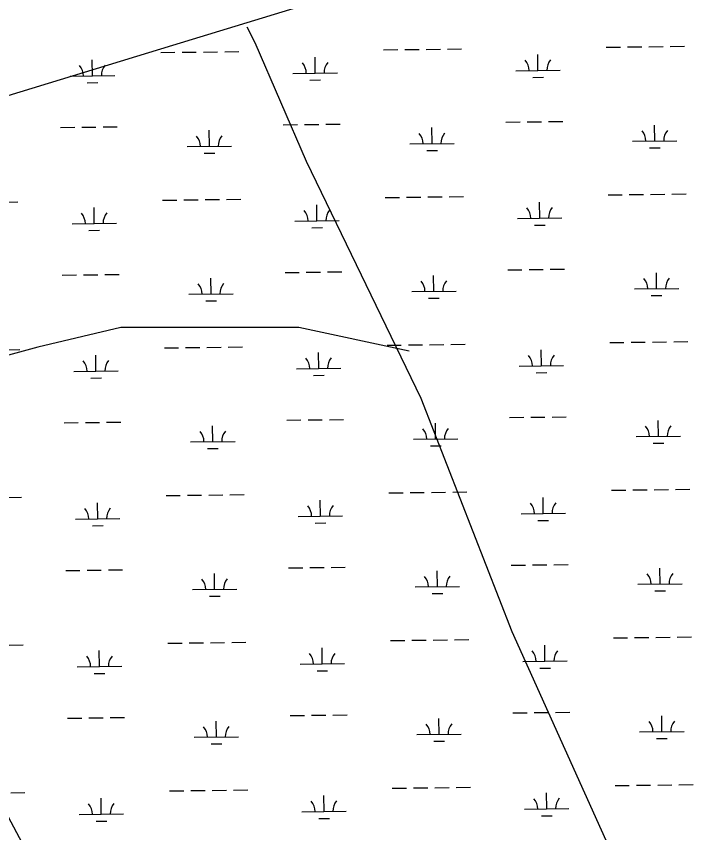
# Model space of a CAD drawing. Extents: x 3694830 to 3732949, y 415201 to 440970.
# Drawn here: x 3721433 to 3722984, y 427603 to 429442 of the extents above; entities that cross this region are included whole.
import ezdxf

# ---------------------------------------------------------------- set-up
doc = ezdxf.new("R2010")
doc.units = 0
doc.layers.add('V-TOPO-SHOR', color=7, linetype='Continuous')
doc.layers.add('V-WETL-SWMP', color=7, linetype='Continuous')

msp = doc.modelspace()

# ---------------------------------------------------------------- linework, layer by layer
at = {"layer": 'V-TOPO-SHOR'}
for points in [[(3719479, 428664.6), (3719807.4, 428770.4), (3720249.2, 428904.6), (3720619.4, 429020.9), (3720963.9, 429125.6), (3721387.5, 429255.6), (3721786.5, 429377.1), (3722155.6, 429490.2), (3722583.5, 429617), (3723097, 429782), (3723504.6, 429901.4), (3723860.8, 430004.9), (3723881.1, 430012.3), (3723910, 430024), (3723945.4, 430041)], [(3722915.4, 427245.4), (3722550.4, 428055.5), (3722345.7, 428580.7), (3722087.5, 429114.9), (3721971.8, 429382), (3721954, 429417.6)], [(3722319, 428687.6), (3722069.7, 428741), (3721669.1, 428741), (3721482.1, 428696.5), (3721286.3, 428643.1), (3721099.3, 428598.5), (3720583, 428402.7), (3720075.5, 428233.5), (3719407.8, 428011), (3718909.3, 427841.8)], [(3721473.2, 427530.2), (3721402, 427663.8), (3721375.3, 427743.9), (3721313, 427886.3), (3721277.4, 428002.1), (3721241.8, 428108.9), (3721188.4, 428242.4), (3721143.8, 428384.9), (3721108.2, 428465), (3721063.7, 428562.9), (3721054.8, 428589.6)]]:
    msp.add_lwpolyline(points, dxfattribs=at)
at = {"layer": 'V-WETL-SWMP'}
for p, q in [((3722810.8, 429372.9), (3722842.8, 429373.3)), ((3722858.8, 429373.5), (3722890.8, 429373.9)), ((3722906.8, 429374.1), (3722938.8, 429374.5)), ((3721759, 429360.4), (3721791, 429360.8)), ((3721807, 429361), (3721839, 429361.3)), ((3721855, 429361.5), (3721887, 429361.9)), ((3721903, 429362.1), (3721935, 429362.5)), ((3722260.9, 429366.4), (3722292.9, 429366.8)), ((3722308.9, 429367), (3722340.9, 429367.3)), ((3722356.9, 429367.5), (3722388.9, 429367.9)), ((3722404.9, 429368.1), (3722436.9, 429368.5)), ((3722608.8, 429319.8), (3722608.4, 429355.8)), ((3722762.8, 429372.4), (3722794.8, 429372.7)), ((3721605.1, 429307.8), (3721604.6, 429343.8)), ((3722106.9, 429313.8), (3722106.5, 429349.8)), ((3722558.8, 429319.2), (3722658.8, 429320.4)), ((3721555.1, 429307.2), (3721655.1, 429308.4)), ((3722056.9, 429313.2), (3722156.9, 429314.4)), ((3722597, 429304.2), (3722621, 429304.5)), ((3721593.2, 429292.2), (3721617.2, 429292.5)), ((3722095.1, 429298.2), (3722119.1, 429298.5)), ((3721533, 429191.5), (3721565, 429191.9)), ((3721581, 429192.1), (3721613, 429192.5)), ((3721629, 429192.7), (3721661, 429193)), ((3722034.9, 429197.5), (3722066.9, 429197.9)), ((3722082.9, 429198.1), (3722114.9, 429198.5)), ((3722130.9, 429198.6), (3722162.9, 429199)), ((3722370.3, 429155.1), (3722369.9, 429191.1)), ((3722536.8, 429203.5), (3722568.8, 429203.9)), ((3722584.8, 429204.1), (3722616.8, 429204.4)), ((3722632.8, 429204.6), (3722664.8, 429205)), ((3722872.2, 429161.1), (3722871.7, 429197)), ((3721868.4, 429149.1), (3721868, 429185.1)), ((3722320.3, 429154.5), (3722420.3, 429155.7)), ((3722822.2, 429160.5), (3722922.1, 429161.6)), ((3721818.4, 429148.5), (3721918.4, 429149.7)), ((3722358.5, 429139.5), (3722382.5, 429139.8)), ((3722860.3, 429145.5), (3722884.3, 429145.8)), ((3721856.6, 429133.5), (3721880.6, 429133.8)), ((3721405.1, 429023.5), (3721437.1, 429023.9)), ((3721763, 429027.7), (3721795, 429028.1)), ((3721811, 429028.3), (3721843, 429028.7)), ((3721859, 429028.9), (3721891, 429029.3)), ((3721907, 429029.5), (3721939, 429029.8)), ((3722264.9, 429033.7), (3722296.9, 429034.1)), ((3722312.9, 429034.3), (3722344.9, 429034.7)), ((3722360.9, 429034.9), (3722392.9, 429035.3)), ((3722408.9, 429035.4), (3722440.9, 429035.8)), ((3722766.7, 429039.7), (3722798.7, 429040.1)), ((3722814.7, 429040.3), (3722846.7, 429040.7)), ((3722862.7, 429040.9), (3722894.7, 429041.2)), ((3722910.7, 429041.4), (3722942.7, 429041.8)), ((3721609, 428975.2), (3721608.6, 429011.2)), ((3722110.9, 428981.1), (3722110.5, 429017.1)), ((3722612.8, 428987.1), (3722612.3, 429023.1)), ((3722562.8, 428986.5), (3722662.8, 428987.7)), ((3721559, 428974.6), (3721659, 428975.8)), ((3722060.9, 428980.5), (3722160.9, 428981.7)), ((3722601, 428971.6), (3722625, 428971.8)), ((3721597.2, 428959.6), (3721621.2, 428959.9)), ((3722099.1, 428965.6), (3722123.1, 428965.9)), ((3721537, 428858.9), (3721569, 428859.2)), ((3721585, 428859.4), (3721617, 428859.8)), ((3721633, 428860), (3721665, 428860.4)), ((3722038.9, 428864.8), (3722070.9, 428865.2)), ((3722086.9, 428865.4), (3722118.9, 428865.8)), ((3722134.9, 428866), (3722166.9, 428866.4)), ((3722374.2, 428822.4), (3722373.8, 428858.4)), ((3722540.7, 428870.8), (3722572.7, 428871.2)), ((3722588.7, 428871.4), (3722620.7, 428871.8)), ((3722636.7, 428872), (3722668.7, 428872.4)), ((3722876.1, 428828.4), (3722875.7, 428864.4)), ((3721872.4, 428816.4), (3721871.9, 428852.4)), ((3722324.3, 428821.8), (3722424.2, 428823)), ((3722826.1, 428827.8), (3722926.1, 428829)), ((3721822.4, 428815.8), (3721922.4, 428817)), ((3722362.4, 428806.8), (3722386.4, 428807.1)), ((3722864.3, 428812.8), (3722888.3, 428813.1)), ((3721860.6, 428800.9), (3721884.6, 428801.1)), ((3721767, 428695.1), (3721799, 428695.5)), ((3721815, 428695.7), (3721847, 428696)), ((3721863, 428696.2), (3721895, 428696.6)), ((3721911, 428696.8), (3721943, 428697.2)), ((3722268.8, 428701.1), (3722300.8, 428701.5)), ((3722316.8, 428701.6), (3722348.8, 428702)), ((3722364.8, 428702.2), (3722396.8, 428702.6)), ((3722412.8, 428702.8), (3722444.8, 428703.2)), ((3722770.7, 428707.1), (3722802.7, 428707.4)), ((3722818.7, 428707.6), (3722850.7, 428708)), ((3722866.7, 428708.2), (3722898.7, 428708.6)), ((3722914.7, 428708.8), (3722946.7, 428709.2)), ((3721409.1, 428690.8), (3721441.1, 428691.2)), ((3721613, 428642.5), (3721612.6, 428678.5)), ((3722114.9, 428648.5), (3722114.4, 428684.5)), ((3722616.7, 428654.5), (3722616.3, 428690.5)), ((3721563, 428641.9), (3721663, 428643.1)), ((3722064.9, 428647.9), (3722164.9, 428649.1)), ((3722566.7, 428653.9), (3722666.7, 428655.1)), ((3722604.9, 428638.9), (3722628.9, 428639.2)), ((3721601.2, 428626.9), (3721625.2, 428627.2)), ((3722103.1, 428632.9), (3722127.1, 428633.2)), ((3721589, 428526.8), (3721621, 428527.2)), ((3721637, 428527.4), (3721669, 428527.7)), ((3722042.8, 428532.2), (3722074.8, 428532.6)), ((3722090.8, 428532.8), (3722122.8, 428533.1)), ((3722138.8, 428533.3), (3722170.8, 428533.7)), ((3722544.7, 428538.2), (3722576.7, 428538.6)), ((3722592.7, 428538.8), (3722624.7, 428539.1)), ((3722640.7, 428539.3), (3722672.7, 428539.7)), ((3722880.1, 428495.7), (3722879.7, 428531.7)), ((3721541, 428526.2), (3721573, 428526.6)), ((3721876.3, 428483.8), (3721875.9, 428519.8)), ((3722378.2, 428489.8), (3722377.8, 428525.8)), ((3722328.2, 428489.2), (3722428.2, 428490.4)), ((3722830.1, 428495.2), (3722930.1, 428496.3)), ((3721826.3, 428483.2), (3721926.3, 428484.4)), ((3722366.4, 428474.2), (3722390.4, 428474.5)), ((3722868.3, 428480.2), (3722892.3, 428480.5)), ((3721864.5, 428468.2), (3721888.5, 428468.5)), ((3721770.9, 428362.4), (3721802.9, 428362.8)), ((3721818.9, 428363), (3721850.9, 428363.4)), ((3721866.9, 428363.6), (3721898.9, 428364)), ((3721914.9, 428364.2), (3721946.9, 428364.5)), ((3722272.8, 428368.4), (3722304.8, 428368.8)), ((3722320.8, 428369), (3722352.8, 428369.4)), ((3722368.8, 428369.6), (3722400.8, 428370)), ((3722416.8, 428370.1), (3722448.8, 428370.5)), ((3722774.7, 428374.4), (3722806.7, 428374.8)), ((3722822.7, 428375), (3722854.7, 428375.4)), ((3722870.7, 428375.6), (3722902.7, 428375.9)), ((3722918.7, 428376.1), (3722950.7, 428376.5)), ((3721413.1, 428358.2), (3721445.1, 428358.6)), ((3721617, 428309.9), (3721616.5, 428345.9)), ((3722118.8, 428315.8), (3722118.4, 428351.8)), ((3722620.7, 428321.8), (3722620.3, 428357.8)), ((3721567, 428309.3), (3721667, 428310.5)), ((3722068.8, 428315.2), (3722168.8, 428316.4)), ((3722570.7, 428321.2), (3722670.7, 428322.4)), ((3722608.9, 428306.3), (3722632.9, 428306.5)), ((3721605.1, 428294.3), (3721629.1, 428294.6)), ((3722107, 428300.3), (3722131, 428300.6)), ((3722046.8, 428199.5), (3722078.8, 428199.9)), ((3722094.8, 428200.1), (3722126.8, 428200.5)), ((3722142.8, 428200.7), (3722174.8, 428201.1)), ((3722548.7, 428205.5), (3722580.7, 428205.9)), ((3722596.7, 428206.1), (3722628.7, 428206.5)), ((3722644.7, 428206.7), (3722676.7, 428207.1)), ((3722884.1, 428163.1), (3722883.6, 428199.1)), ((3721544.9, 428193.6), (3721576.9, 428193.9)), ((3721592.9, 428194.1), (3721624.9, 428194.5)), ((3721640.9, 428194.7), (3721672.9, 428195.1)), ((3721880.3, 428151.1), (3721879.9, 428187.1)), ((3722382.2, 428157.1), (3722381.8, 428193.1)), ((3722834.1, 428162.5), (3722934.1, 428163.7)), ((3721830.3, 428150.5), (3721930.3, 428151.7)), ((3722332.2, 428156.5), (3722432.2, 428157.7)), ((3722370.4, 428141.5), (3722394.4, 428141.8)), ((3722872.2, 428147.5), (3722896.2, 428147.8)), ((3721868.5, 428135.6), (3721892.5, 428135.8)), ((3721822.9, 428030.4), (3721854.9, 428030.7)), ((3721870.9, 428030.9), (3721902.9, 428031.3)), ((3721918.9, 428031.5), (3721950.9, 428031.9)), ((3722276.8, 428035.8), (3722308.8, 428036.2)), ((3722324.8, 428036.3), (3722356.8, 428036.7)), ((3722372.8, 428036.9), (3722404.8, 428037.3)), ((3722420.8, 428037.5), (3722452.8, 428037.9)), ((3722778.7, 428041.8), (3722810.6, 428042.1)), ((3722826.6, 428042.3), (3722858.6, 428042.7)), ((3722874.6, 428042.9), (3722906.6, 428043.3)), ((3722922.6, 428043.5), (3722954.6, 428043.9)), ((3721417, 428025.5), (3721449, 428025.9)), ((3721620.9, 427977.2), (3721620.5, 428013.2)), ((3721774.9, 428029.8), (3721806.9, 428030.2)), ((3722122.8, 427983.2), (3722122.4, 428019.2)), ((3722624.7, 427989.2), (3722624.2, 428025.2)), ((3721570.9, 427976.6), (3721670.9, 427977.8)), ((3722072.8, 427982.6), (3722172.8, 427983.8)), ((3722574.7, 427988.6), (3722674.7, 427989.8)), ((3721609.1, 427961.6), (3721633.1, 427961.9)), ((3722111, 427967.6), (3722135, 427967.9)), ((3722612.9, 427973.6), (3722636.9, 427973.9)), ((3722050.8, 427866.9), (3722082.8, 427867.3)), ((3722098.8, 427867.5), (3722130.8, 427867.8)), ((3722146.8, 427868), (3722178.8, 427868.4)), ((3722552.6, 427872.9), (3722584.6, 427873.3)), ((3722600.6, 427873.5), (3722632.6, 427873.8)), ((3722648.6, 427874), (3722680.6, 427874.4)), ((3722888, 427830.4), (3722887.6, 427866.4)), ((3721548.9, 427860.9), (3721580.9, 427861.3)), ((3721596.9, 427861.5), (3721628.9, 427861.9)), ((3721644.9, 427862.1), (3721676.9, 427862.4)), ((3721884.3, 427818.5), (3721883.8, 427854.5)), ((3722386.2, 427824.5), (3722385.7, 427860.5)), ((3722838, 427829.8), (3722938, 427831)), ((3721834.3, 427817.9), (3721934.3, 427819.1)), ((3722336.2, 427823.9), (3722436.1, 427825.1)), ((3722876.2, 427814.9), (3722900.2, 427815.2)), ((3721872.5, 427802.9), (3721896.5, 427803.2)), ((3722374.3, 427808.9), (3722398.3, 427809.2)), ((3722280.7, 427703.1), (3722312.7, 427703.5)), ((3722328.7, 427703.7), (3722360.7, 427704.1)), ((3722376.7, 427704.3), (3722408.7, 427704.6)), ((3722424.7, 427704.8), (3722456.7, 427705.2)), ((3722782.6, 427709.1), (3722814.6, 427709.5)), ((3722830.6, 427709.7), (3722862.6, 427710.1)), ((3722878.6, 427710.3), (3722910.6, 427710.6)), ((3722926.6, 427710.8), (3722958.6, 427711.2)), ((3721421, 427692.9), (3721453, 427693.3)), ((3721778.9, 427697.1), (3721810.9, 427697.5)), ((3721826.9, 427697.7), (3721858.9, 427698.1)), ((3721874.9, 427698.3), (3721906.9, 427698.7)), ((3721922.9, 427698.9), (3721954.9, 427699.2)), ((3722126.8, 427650.5), (3722126.3, 427686.5)), ((3722628.6, 427656.5), (3722628.2, 427692.5)), ((3721624.9, 427644.6), (3721624.5, 427680.6)), ((3721574.9, 427644), (3721674.9, 427645.2)), ((3722076.8, 427649.9), (3722176.8, 427651.1)), ((3722578.6, 427655.9), (3722678.6, 427657.1)), ((3721613.1, 427629), (3721637.1, 427629.3)), ((3722115, 427635), (3722139, 427635.3)), ((3722616.8, 427641), (3722640.8, 427641.2))]:
    msp.add_line(p, q, dxfattribs=at)
for centre, start, end in [((3722051.7, 429313.6), 359.9115, 41.4552), ((3722162.2, 429314.9), 139.9115, 181.4552), ((3722553.6, 429319.6), 359.9115, 41.4552), ((3722664, 429320.9), 139.9115, 181.4552), ((3721549.8, 429307.6), 359.9115, 41.4552), ((3721660.3, 429308.9), 139.9115, 181.4552), ((3721813.2, 429148.9), 359.9115, 41.4552), ((3721923.6, 429150.2), 139.9115, 181.4552), ((3722315, 429154.9), 359.9115, 41.4552), ((3722425.5, 429156.2), 139.9115, 181.4552), ((3722816.9, 429160.9), 359.9115, 41.4552), ((3722927.4, 429162.2), 139.9115, 181.4552), ((3722557.5, 428986.9), 359.9115, 41.4552), ((3722668, 428988.3), 139.9115, 181.4552), ((3721553.8, 428975), 359.9115, 41.4552), ((3721664.3, 428976.3), 139.9115, 181.4552), ((3722055.7, 428981), 359.9115, 41.4552), ((3722166.1, 428982.3), 139.9115, 181.4552), ((3721927.6, 428817.6), 139.9115, 181.4552), ((3722319, 428822.2), 359.9115, 41.4552), ((3722429.5, 428823.5), 139.9115, 181.4552), ((3722820.9, 428828.2), 359.9115, 41.4552), ((3722931.4, 428829.5), 139.9115, 181.4552), ((3721817.1, 428816.2), 359.9115, 41.4552), ((3722561.5, 428654.3), 359.9115, 41.4552), ((3722672, 428655.6), 139.9115, 181.4552), ((3721557.8, 428642.3), 359.9115, 41.4552), ((3721668.2, 428643.6), 139.9115, 181.4552), ((3722059.6, 428648.3), 359.9115, 41.4552), ((3722170.1, 428649.6), 139.9115, 181.4552), ((3722323, 428489.6), 359.9115, 41.4552), ((3722433.4, 428490.9), 139.9115, 181.4552), ((3722824.8, 428495.6), 359.9115, 41.4552), ((3722935.3, 428496.9), 139.9115, 181.4552), ((3721821.1, 428483.6), 359.9115, 41.4552), ((3721931.6, 428484.9), 139.9115, 181.4552), ((3722565.5, 428321.6), 359.9115, 41.4552), ((3722675.9, 428323), 139.9115, 181.4552), ((3721561.7, 428309.7), 359.9115, 41.4552), ((3721672.2, 428311), 139.9115, 181.4552), ((3722063.6, 428315.7), 359.9115, 41.4552), ((3722174.1, 428317), 139.9115, 181.4552), ((3722326.9, 428156.9), 359.9115, 41.4552), ((3722437.4, 428158.2), 139.9115, 181.4552), ((3722828.8, 428162.9), 359.9115, 41.4552), ((3722939.3, 428164.2), 139.9115, 181.4552), ((3721825.1, 428150.9), 359.9115, 41.4552), ((3721935.5, 428152.3), 139.9115, 181.4552), ((3722569.4, 427989), 359.9115, 41.4552), ((3722679.9, 427990.3), 139.9115, 181.4552), ((3721565.7, 427977), 359.9115, 41.4552), ((3721676.2, 427978.3), 139.9115, 181.4552), ((3722067.6, 427983), 359.9115, 41.4552), ((3722178, 427984.3), 139.9115, 181.4552), ((3722330.9, 427824.3), 359.9115, 41.4552), ((3722441.4, 427825.6), 139.9115, 181.4552), ((3722832.8, 427830.3), 359.9115, 41.4552), ((3722943.3, 427831.6), 139.9115, 181.4552), ((3721829, 427818.3), 359.9115, 41.4552), ((3721939.5, 427819.6), 139.9115, 181.4552), ((3721569.7, 427644.4), 359.9115, 41.4552), ((3721680.1, 427645.7), 139.9115, 181.4552), ((3722071.5, 427650.4), 359.9115, 41.4552), ((3722182, 427651.7), 139.9115, 181.4552), ((3722573.4, 427656.3), 359.9115, 41.4552), ((3722683.9, 427657.7), 139.9115, 181.4552)]:
    msp.add_arc(centre, 35.2, start, end, dxfattribs=at)

doc.saveas('drawing.dxf')
